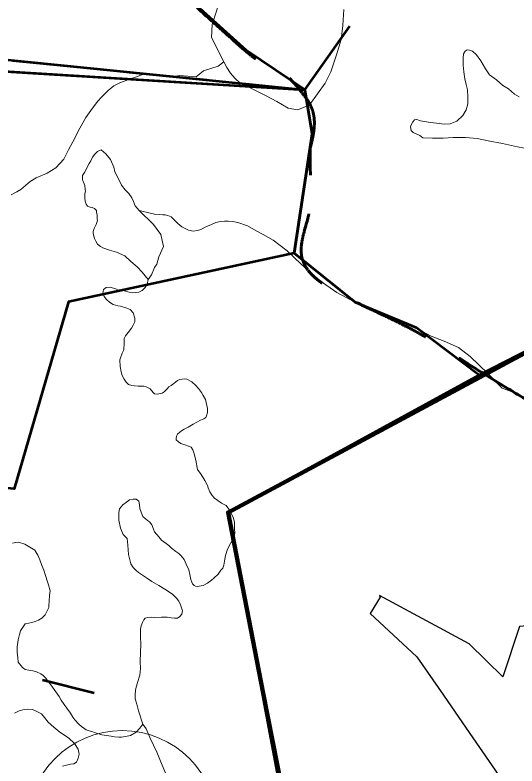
# Model space of a CAD drawing. Extents: x -1643653 to 4543381, y 1624270 to 13878484.
# Drawn here: x 751505 to 755364, y 8921510 to 8927283 of the extents above; entities that cross this region are included whole.
import ezdxf

# ---------------------------------------------------------------- set-up
doc = ezdxf.new("R2010")
doc.units = 0
doc.header["$LTSCALE"] = 200
doc.linetypes.add('MEDIUM_DASHED', pattern=[4.5, 3, -1.5])
for name, color, linetype, lineweight in [('1', 7, 'Continuous', 13), ('10', 7, 'MEDIUM_DASHED', 60), ('17', 7, 'Continuous', 53), ('21', 7, 'Continuous', 25), ('26', 7, 'Continuous', 106), ('27', 7, 'Continuous', 53), ('28', 7, 'Continuous', 53), ('29', 7, 'Continuous', 13), ('45', 7, 'Continuous', 13)]:
    doc.layers.add(name, color=color, linetype=linetype, lineweight=lineweight)

msp = doc.modelspace()

# ---------------------------------------------------------------- linework, layer by layer
at = {"layer": '1', "lineweight": 25}
msp.add_spline([(814781, 9009175.5), (814787.2, 9009173.4), (814796.9, 9009173.4), (814799.4, 9009172.4), (814805.1, 9009174.5), (814805.6, 9009176.5), (814811.7, 9009179.5), (814811.7, 9009179.5), (814801.5, 9009181), (814790.7, 9009181.5), (814784.1, 9009183.1), (814777.4, 9009185.1), (814778.4, 9009175.5)], degree=3, dxfattribs=at)
at = {"layer": '10'}
for points in [[(753774.9, 8926261.4), (753812.7, 8926399.9), (753812, 8926558.8), (753709.5, 8926687.3), (753566, 8926867.3), (753376.7, 8926916.9), (753227, 8927050.3), (753014.8, 8927239.4), (752804.9, 8927430.3), (752597.6, 8927630.5), (752376.7, 8927843.7), (752192.2, 8928091.3), (752017.6, 8928334.1), (751956, 8928419.6), (752103.6, 8928574.9), (752029.9, 8928655), (751955.6, 8928735.8), (751801.6, 8928688.1), (751721.4, 8928753.8), (751652.2, 8928810.4), (751601.3, 8928901.2), (751523.9, 8928951.3), (751367.8, 8929052.4), (751185.2, 8929119.1), (751030.2, 8929222.8), (750931.1, 8929289.2), (750854.8, 8929393), (750746.4, 8929445), (750665, 8929484.1), (750582.4, 8929520.3), (750499.6, 8929556.1), (750413.3, 8929593.4), (750326.8, 8929630.1), (750240.4, 8929667.2), (750059.5, 8929745.1), (749875.6, 8929807.6), (749709.7, 8929926.4), (749552.8, 8930038.9), (749714.4, 8930314.8), (749771.5, 8930481.9), (749848.6, 8930707.8), (750077.8, 8930926.7), (750119.5, 8931152.3), (750152, 8931328.4), (750058.1, 8931532.9), (749922, 8931707.8), (749753.2, 8931924.7), (749391.3, 8931773.6), (749243.2, 8931979.4), (749032.7, 8932271.9), (748906.3, 8932592.6), (748823.6, 8932929.9), (748786.3, 8933082.2), (748758.3, 8933247.9), (748811.3, 8933399), (748934, 8933748.4), (749210.7, 8934002.5), (749514.7, 8934226), (749629.1, 8934310.1), (749795.5, 8934228.1), (749909.7, 8934329.8), (749982.5, 8934394.6), (750061.5, 8934468.6), (750045.4, 8934552), (750025.6, 8934654.5), (749991.4, 8934758.2), (749959, 8934860.6), (749901, 8935043.9), (749870.4, 8935232.4), (749773.9, 8935403.7), (749725.3, 8935490), (749619.5, 8935521), (749551.8, 8935588.9), (749459.7, 8935681.1), (749373.5, 8935781.5), (749280.2, 8935872.8), (749090.8, 8936058.2), (748862, 8936191), (748663.2, 8936378.9), (748545.5, 8936490.1), (748390.4, 8936617), (748404, 8936773.9), (748412.2, 8936868.5), (748420.5, 8936963.2), (748428.7, 8937057.8)], [(763310.7, 8918831.3), (762992, 8918914.5), (762870.3, 8919444.4), (762584.8, 8919651.9), (762191.5, 8919937.8), (761668.8, 8920107.2), (761308, 8920456.3), (760944, 8920808.5), (760623.9, 8921203.8), (760267.7, 8921568.1), (760048.5, 8921792.4), (759828.5, 8922011), (759582.1, 8922206.9), (759394.6, 8922355.9), (759076, 8922159.4), (758872.8, 8922277.8), (758415.9, 8922544.2), (758026, 8922940), (757556.7, 8923192.8), (757095.4, 8923441.4), (756624.1, 8923675.7), (756161.8, 8923926.2), (755720.4, 8924165.3), (755288, 8924409.6), (754861.4, 8924683.2), (754519.5, 8924902.5), (753816.9, 8925203.6), (753646.8, 8925455.3), (753824.3, 8925847.6), (753765.1, 8926054.9), (753774.9, 8926261.4)]]:
    msp.add_open_spline(points, degree=3, dxfattribs=at)
at = {"layer": '17'}
msp.add_lwpolyline([(758907.1, 8924269.2), (755867.3, 8924920.9), (753143.4, 8923459.5), (754110.6, 8918324.8), (756183.2, 8917732.4), (761808.7, 8919608.5)], close=True, dxfattribs=at)
at = {"layer": '21'}
for points in [[(759027.5, 8922061.7), (758394.2, 8922617.6), (757817.2, 8922026.5), (757648.3, 8922202.4), (757908.7, 8922420.6), (757739.8, 8922596.5), (757303.5, 8922835.7), (757240.2, 8922659.8), (756993.9, 8922666.8), (756297.3, 8923067.9), (756121.3, 8922899), (756881.3, 8922469.8), (756832.1, 8922103.9), (756691.3, 8922012.4), (756494.3, 8922378.3), (756374.7, 8922596.5), (756198.8, 8922568.3), (756058, 8922265.7), (755706.2, 8922610.5), (755382.5, 8922582.4), (755255.8, 8922195.4), (754995.5, 8922448.7), (754305.9, 8922821.6), (754312.9, 8922807.6)], [(754312.9, 8922807.6), (754235.5, 8922680.9), (754594.4, 8922350.2), (754798.5, 8922054.6), (755002.5, 8921759.1), (755248.3, 8921403.2), (755347.2, 8921259.9), (755396.6, 8920288.4), (755136.2, 8920147.7), (755210.1, 8920011.1), (755517.1, 8920177.1)]]:
    msp.add_lwpolyline(points, dxfattribs=at)
at = {"layer": '26'}
msp.add_lwpolyline([(737960, 8917973), (739975.5, 8917894.7), (739953, 8915879.4), (741408.6, 8915888.8), (742767, 8917599.4), (743904, 8918079), (745599.5, 8914059.4), (748801.1, 8916562.5), (751127.3, 8914995.6), (752186.7, 8916608.6), (754052.2, 8916585.5), (754121.3, 8918405.9), (753143.4, 8923459.5), (755867.3, 8924920.9), (758907.1, 8924269.2), (760265.4, 8922087.4), (760681.5, 8922550.2), (761633.6, 8923791.4), (762304.8, 8924164.6), (762860.2, 8924869.1), (763095.4, 8925103), (764213.5, 8925763.2), (764241.6, 8925793.7)], dxfattribs=at)
at = {"layer": '27'}
msp.add_line((746115.6, 8927478.8), (753732.9, 8926707.6), dxfattribs=at)
msp.add_line((746115.6, 8927478.8), (753732.9, 8926707.6), dxfattribs=at)
at = {"layer": '27', "linetype": 'MEDIUM_DASHED'}
msp.add_line((745607, 8923717), (752112.3, 8922072.8), dxfattribs=at)
at = {"layer": '27'}
for points in [[(753732.9, 8926707.6), (753283.8, 8927010.9), (752461.8, 8927754.4), (752534.6, 8930524.7), (753694.7, 8931393.3), (753677.9, 8931502.8)], [(753649.8, 8925453.6), (753789, 8926370.6), (753732.9, 8926707.6), (753283.8, 8927010.9), (752461.8, 8927754.4)], [(753732.9, 8926707.6), (753789, 8926370.6), (753649.8, 8925453.6), (751915.3, 8925077.7), (751498.6, 8923641), (749367.7, 8923836.4)], [(753649.8, 8925453.6), (751915.3, 8925077.7), (751498.6, 8923641), (749367.7, 8923836.4), (747915.5, 8923164.1)], [(755072.3, 8924514.9), (754591, 8924878.9), (754122.2, 8925073.6), (753649.8, 8925453.6)], [(755072.3, 8924514.9), (754591, 8924878.9), (754122.2, 8925073.6), (753649.8, 8925453.6)], [(755867.3, 8924920.9), (755072.3, 8924514.9)], [(754144.3, 8918382.9), (753143.4, 8923459.5), (755072.3, 8924514.9)]]:
    msp.add_lwpolyline(points, dxfattribs=at)
at = {"layer": '27', "linetype": 'MEDIUM_DASHED'}
msp.add_lwpolyline([(746115.6, 8927478.8), (753732.9, 8926707.6), (754988.2, 8928483.2)], dxfattribs=at)
at = {"layer": '28'}
for points in [[(753732.9, 8926707.6), (753283.8, 8927010.9), (752461.8, 8927754.4), (752534.6, 8930524.7), (753694.7, 8931393.3)], [(753732.9, 8926707.6), (753283.8, 8927010.9), (752461.8, 8927754.4), (752534.6, 8930524.7), (753694.7, 8931393.3)], [(738068.6, 8925272.7), (738224.4, 8926341.3), (740888.2, 8928147.7), (742708.4, 8928266.2), (743729.5, 8927170.5), (746115.6, 8927478.8), (753732.9, 8926707.6)], [(739385.9, 8927129), (740888.2, 8928147.7), (742708.4, 8928266.2), (743729.5, 8927170.5), (745752.4, 8927202.3), (753732.9, 8926707.6)], [(757199.3, 8924619.3), (755867.3, 8924920.9), (755072.3, 8924514.9)], [(755072.3, 8924514.9), (753143.4, 8923459.5), (754144.3, 8918382.9), (754121.3, 8918405.9)]]:
    msp.add_lwpolyline(points, dxfattribs=at)
at = {"layer": '29', "lineweight": 53}
msp.add_line((745752.4, 8927202.3), (753732.9, 8926707.6), dxfattribs=at)
at = {"layer": '29'}
for points in [[(753175.7, 8928275.9), (753182.7, 8928229.5), (753200.7, 8928131), (753200.7, 8928109), (753202.8, 8928078.3), (753196.8, 8927996.4), (753186.8, 8927928.4), (753174.8, 8927814.5), (753156.8, 8927730.6), (753140.6, 8927663.4), (753116.6, 8927549.5), (753106.6, 8927477.5), (753080.6, 8927397.6), (753050.6, 8927305.7), (753020.6, 8927211.7), (753014.6, 8927109.8), (753110, 8926922.2)], [(754032.1, 8927326.1), (754024.1, 8927203.2), (754011.7, 8927094.3), (753976.8, 8926976.3), (753932.5, 8926847.4), (753889.4, 8926759.7), (753771.8, 8926594.2), (753734.5, 8926578.5), (753677.3, 8926554.4)], [(753734.5, 8926578.5), (753771.8, 8926594.2), (753889.4, 8926759.7), (753932.5, 8926847.4), (753976.8, 8926976.3), (754011.7, 8927094.3), (754024.1, 8927203.2), (754032.1, 8927326.1)], [(754640.7, 8926339.4), (754616.1, 8926356), (754564.7, 8926381.3), (754549.2, 8926396.7), (754545.3, 8926423.4), (754549.2, 8926440), (754563.2, 8926462.9), (754576, 8926478.2), (754593.2, 8926479.2), (754621.5, 8926469.4), (754668.3, 8926461.1), (754700.1, 8926458), (754746.3, 8926450.9), (754804.9, 8926444.6), (754849.9, 8926447.7), (754901.1, 8926468.2), (754947.1, 8926511.4), (754973.4, 8926554.2), (754984.9, 8926600.7), (754985.7, 8926650.7), (754983.2, 8926707.1), (754973.1, 8926749.9), (754964, 8926791.6), (754956.2, 8926845.8), (754950.8, 8926898.4), (754950.4, 8926951), (754953.5, 8926985.6), (754965.3, 8927005.8), (754982, 8927016.1), (754999.5, 8927013.1), (755022.3, 8927006), (755052.8, 8926977.1), (755085.4, 8926931.9), (755121.4, 8926868.7), (755153.1, 8926824.5), (755206.2, 8926783.8), (755254.9, 8926742.1), (755299.8, 8926715.3), (755344.3, 8926675.7), (755381.4, 8926654.9)], [(753110, 8926922.2), (753066.7, 8926890.5), (752954, 8926853), (752896.3, 8926806.9), (752769.1, 8926818.4), (752708.5, 8926806.9), (752650.7, 8926821.3), (752575.6, 8926827.1), (752506.2, 8926832.8), (752438, 8926808.6)], [(753677.3, 8926554.4), (753604.4, 8926566), (753516.6, 8926617.3), (753430.7, 8926665.5), (753384.5, 8926688.6), (753318, 8926720.3), (753237.2, 8926757.8), (753193.8, 8926798.2), (753162, 8926835.7), (753133.2, 8926879), (753133.2, 8926879), (753133.2, 8926879), (753110, 8926922.2)], [(753110, 8926922.2), (753133.2, 8926879), (753133.2, 8926879), (753133.2, 8926879), (753162, 8926835.7), (753193.8, 8926798.2), (753237.2, 8926757.8), (753318, 8926720.3), (753384.5, 8926688.6), (753430.7, 8926665.5), (753516.6, 8926617.3), (753604.4, 8926566), (753677.3, 8926554.4), (753734.5, 8926578.5)], [(752438, 8926808.6), (752371.5, 8926785.5), (752310.6, 8926762.3), (752264.3, 8926739.3), (752221, 8926701.8), (752169.1, 8926652.7), (752141, 8926622.1), (752100.6, 8926568.2), (752049.6, 8926496.7), (751990.7, 8926390.7), (751967, 8926342.7), (751916.8, 8926247.2), (751880.7, 8926175), (751819.5, 8926108.4), (751752.8, 8926066.7), (751668, 8926032), (751621.8, 8926004.4), (751584.7, 8925973.4)], [(755959.8, 8925951.6), (755944.3, 8925968.7), (755886, 8926013.8), (755812, 8926077.6), (755689.6, 8926171.9), (755611.5, 8926206.3), (755539.3, 8926232.8), (755475.2, 8926248.6), (755368.1, 8926269.6), (755252.5, 8926295.9), (755142.4, 8926317.3), (755058.7, 8926333.9), (754969.2, 8926340.8), (754873.2, 8926341.6), (754795.3, 8926335.5), (754715, 8926336.8), (754640.7, 8926339.4), (754640.7, 8926339.4)], [(752036.7, 8925985.3), (752023.4, 8926015.3), (752024.2, 8926049.9), (752039.5, 8926072.2), (752052, 8926095.8), (752052, 8926095.8), (752061.7, 8926119.4), (752075.6, 8926143), (752088.1, 8926162.4), (752100.6, 8926191.6), (752117.3, 8926212.4), (752138.2, 8926233.2), (752167.7, 8926245.9)], [(752167.7, 8926245.9), (752202.5, 8926215.3), (752240, 8926173.7), (752263.6, 8926114), (752273.4, 8926076.5), (752290.1, 8926044.6), (752322.8, 8925976.4)], [(751584.7, 8925973.4), (751549, 8925941), (751518.2, 8925924.8), (751476.1, 8925900.6)], [(752442.7, 8925346.9), (752396.5, 8925388), (752349, 8925431.7), (752284.1, 8925460.3), (752231.7, 8925475.3), (752180.7, 8925493.7), (752161.9, 8925504.7), (752139, 8925522.1), (752126.5, 8925544.6), (752116.5, 8925565.8), (752106.5, 8925603.2), (752105.2, 8925619.4), (752112.7, 8925643.1), (752129, 8925673), (752137.7, 8925702.9), (752136.5, 8925716.6), (752135.2, 8925731.6), (752135.2, 8925746.6), (752131.5, 8925765.3), (752130.1, 8925779.8), (752115.1, 8925794.7), (752099, 8925802.7), (752081.5, 8925806.4), (752063, 8925814.9), (752052.7, 8925830.1), (752045.2, 8925852.1), (752041.4, 8925875.8), (752042.7, 8925895.8), (752041.4, 8925910.7), (752046.4, 8925929.4), (752045.1, 8925942.1), (752042.7, 8925972.1), (752036.7, 8925985.3)], [(752322.8, 8925976.4), (752351.6, 8925938.9), (752380.3, 8925910.3), (752402.8, 8925877.8), (752415.3, 8925850.4), (752427.8, 8925816.7), (752427.8, 8925816.7), (752459, 8925780.6), (752459, 8925780.6), (752459, 8925780.6), (752459, 8925780.6), (752459, 8925780.6)], [(752459, 8925780.6), (752570, 8925671.6), (752626.2, 8925595.5), (752646.2, 8925503.2), (752610, 8925424.2), (752595, 8925368.1), (752576.9, 8925341.4), (752555.2, 8925285.6), (752529.6, 8925249.1), (752529.6, 8925249.1), (752529.6, 8925249.1)], [(752459, 8925780.6), (752543.9, 8925759.4), (752576.3, 8925751.9), (752616.3, 8925749.4), (752640, 8925746.9), (752658.7, 8925746.9), (752678.7, 8925743.2), (752704.9, 8925730.7), (752732.4, 8925704.5), (752757.4, 8925680.8), (752786.1, 8925654.6), (752813.5, 8925642.2), (752839, 8925629.4), (752874.7, 8925622.2), (752908.4, 8925627.2), (752933.5, 8925633.8), (752976.6, 8925656.8), (753009.4, 8925671.5), (753047.9, 8925687.6), (753084.4, 8925695.7), (753115.2, 8925698.6), (753143, 8925697.4), (753178.2, 8925695.4), (753218.8, 8925687.4), (753292.9, 8925662.8), (753358.8, 8925625.2), (753412.1, 8925597), (753490.5, 8925553.1), (753595.9, 8925470.3), (753701.6, 8925369.3), (753844.1, 8925245.3), (753979.4, 8925151.3), (754122.2, 8925073.6), (754231.9, 8925013.8), (754338.1, 8924973.7), (754433.8, 8924941.9), (754558.9, 8924893.2), (754637.9, 8924849.4), (754705.2, 8924814.3), (754803, 8924777.1), (754915.2, 8924727.4), (755003.2, 8924658.6), (755140.1, 8924527.9), (755249.8, 8924413.3), (755382.9, 8924364.6)], [(752529.6, 8925249.1), (752481.4, 8925305.7), (752442.7, 8925346.9)], [(752864.3, 8924462.1), (752826.2, 8924482.7), (752807.2, 8924486.7), (752790.2, 8924484.7), (752771.3, 8924480.7), (752753.3, 8924473.7), (752739.4, 8924461.8), (752725.4, 8924450.8), (752706.5, 8924435.8), (752688.5, 8924423.9), (752675.5, 8924409.9), (752664.6, 8924399), (752651.4, 8924387.2), (752636.4, 8924376.7), (752598.5, 8924369.1), (752576.9, 8924370.5), (752568.8, 8924377.5), (752554.3, 8924395.3), (752544.4, 8924408.3), (752513.8, 8924424.8), (752495.7, 8924429.4), (752468.1, 8924429.9), (752451.7, 8924429.6), (752423.1, 8924431.6), (752402.5, 8924436), (752377.4, 8924443.9), (752360.4, 8924461.9), (752344.5, 8924483), (752329.8, 8924511.9), (752321.6, 8924539.6), (752313.8, 8924581.7), (752310.7, 8924631.2), (752327.6, 8924684.5), (752341, 8924709), (752343.2, 8924760.2), (752343.1, 8924797), (752353.4, 8924818.1), (752375.5, 8924843.5), (752401.2, 8924876.3), (752412.6, 8924898.8), (752425.5, 8924925.6), (752425.8, 8924953.4), (752413.4, 8924993.1), (752389.5, 8925018.4), (752363.3, 8925029.1), (752316.7, 8925044.6), (752294.6, 8925048.1), (752258.9, 8925057.3), (752230.7, 8925075.5), (752207.2, 8925095.1), (752189.6, 8925120.1), (752180.1, 8925143.6), (752186, 8925172.4), (752204.8, 8925188.1), (752235.5, 8925192.3), (752276.1, 8925179), (752305.3, 8925168.6), (752344.8, 8925162), (752382.5, 8925152), (752411.6, 8925146.7), (752456.9, 8925151.5), (752481.1, 8925165.2), (752505.2, 8925188.6), (752520.1, 8925214.6), (752529.6, 8925249.1), (752529.6, 8925249.1)], [(752956.4, 8924178.2), (752972.3, 8924189.8), (752972.3, 8924189.8), (752977.6, 8924202.8), (752983.8, 8924226.8), (752984.3, 8924257.4), (752968.1, 8924327.4), (752950.4, 8924357.9), (752938.7, 8924380.1), (752916.1, 8924411.7), (752892, 8924437.7), (752864.3, 8924462.1)], [(752983.8, 8923666.7), (752982.1, 8923672.4), (752965, 8923704.8), (752948, 8923729.1), (752932.1, 8923758.7), (752919.4, 8923771.4), (752907.8, 8923788.3), (752896.1, 8923861.3), (752881.3, 8923910), (752872.8, 8923940.6), (752857.9, 8923960.4), (752838.8, 8923968.5), (752810.3, 8923977.7), (752780.8, 8923989.9), (752761.8, 8924002), (752744.8, 8924017.6), (752743.9, 8924028), (752747.3, 8924045.4), (752755.1, 8924060.5), (752772.4, 8924076.3), (752785.2, 8924085.3), (752806.4, 8924098.6), (752836.7, 8924114.7), (752875.7, 8924136.8), (752903.2, 8924153.7), (752931, 8924168.6), (752956.4, 8924178.2)], [(752456.2, 8923545.3), (752461.4, 8923517.9), (752465.7, 8923490.4), (752474.2, 8923460.7), (752487.9, 8923426.9), (752522.9, 8923397.3), (752537.7, 8923386.7), (752556.7, 8923363.4), (752568.4, 8923329.6), (752577.9, 8923309.5), (752610, 8923270.7), (752632.2, 8923246.4), (752666.1, 8923221), (752687.1, 8923206.1), (752707.3, 8923185.3), (752741.3, 8923159.3), (752765.3, 8923143.7), (752783.3, 8923124.4), (752804.7, 8923097.1), (752821.3, 8923061.9), (752841, 8923017.7), (752849.1, 8922981.1), (752855.3, 8922944.5), (752863.3, 8922922.8), (752870.4, 8922909.8), (752881.2, 8922897.5), (752893.6, 8922891.4), (752904.8, 8922889.4), (752919.7, 8922891.7), (752951.6, 8922896.6), (752984.8, 8922914.2), (753016.1, 8922939.3), (753034.4, 8922953.3), (753066, 8922983.6), (753085.9, 8923014.3), (753101.5, 8923031.8), (753110.1, 8923054.6), (753117, 8923099.5), (753124.2, 8923128.6), (753139.1, 8923176.2), (753162.1, 8923219.5), (753170.9, 8923238.5), (753187.1, 8923264.8), (753195.4, 8923301.2), (753193.4, 8923330.3), (753193.1, 8923382.3), (753184.2, 8923414.7), (753166.4, 8923453.2), (753149, 8923484.4), (753126.9, 8923511.7), (753092.3, 8923531.4), (753065.3, 8923549.8), (753038.4, 8923569.7), (753021.4, 8923589), (753003.8, 8923617.7), (752989.4, 8923648.7), (752983.8, 8923666.7)], [(752486.8, 8921830.9), (752454.4, 8921934.2), (752440.7, 8921985), (752429.6, 8922025.1), (752427.6, 8922052.8), (752432.2, 8922095.2), (752447.6, 8922152.5), (752463.8, 8922207.8), (752468.5, 8922260.5), (752468.2, 8922311.2), (752470.4, 8922386), (752471.6, 8922443.2), (752469.5, 8922506.4), (752469.5, 8922560.8), (752474.4, 8922588.1), (752484.1, 8922612.7), (752494.5, 8922633.7), (752506.5, 8922646), (752524, 8922650.6), (752550.3, 8922653.3), (752575.9, 8922651.9), (752632.1, 8922654.1), (752674.7, 8922653), (752706.4, 8922648.5), (752731.5, 8922645.8), (752754.4, 8922646.8), (752771.4, 8922658.1), (752786.2, 8922676.8), (752791.7, 8922703.4), (752785.7, 8922725.8), (752778, 8922749.8), (752763, 8922776), (752745.3, 8922800.5), (752716, 8922829.9), (752656.9, 8922868.7), (752609.7, 8922897.5), (752557.5, 8922927.8), (752516.5, 8922956), (752486.1, 8922977.4), (752454.5, 8922996.6), (752435.4, 8923011.7), (752414, 8923035), (752396.4, 8923063.5), (752387, 8923095.9), (752377.6, 8923136.7), (752373, 8923206.7), (752367.3, 8923259.2), (752335.4, 8923290.5), (752332.3, 8923303.2), (752316.4, 8923339.1), (752303.7, 8923399.4), (752302.6, 8923457.6), (752307.9, 8923487.2), (752334.4, 8923517.9), (752363, 8923539), (752384.1, 8923557), (752412.7, 8923562.3), (752436, 8923561.2), (752456.2, 8923545.3)], [(751485.6, 8923223), (751512, 8923228.7), (751532.2, 8923229.8), (751580.5, 8923214.9), (751657.7, 8923169)], [(751657.7, 8923169), (751680.7, 8923129.5), (751696.5, 8923094.1), (751711.1, 8923052.4), (751726.1, 8923014.7), (751738.2, 8922974.6), (751754.7, 8922926.7), (751762.4, 8922903.5), (751774, 8922855.4), (751771.2, 8922821.6), (751768.3, 8922780.6), (751766, 8922739.6), (751765.6, 8922728.9), (751736, 8922673), (751711.7, 8922645.6), (751686.6, 8922629.7), (751659.2, 8922620), (751635.3, 8922612.3), (751610.1, 8922608.3), (751582.7, 8922603.5), (751562.1, 8922570.7), (751545.9, 8922548.4), (751539, 8922521.9), (751528.9, 8922479.2), (751520.5, 8922425.6), (751522.6, 8922381.8), (751526.2, 8922345), (751530.1, 8922307.6), (751562.1, 8922266.3), (751583.1, 8922252.5), (751610.6, 8922245.5), (751642.4, 8922241.2), (751670.4, 8922232.8), (751703.8, 8922218.6), (751722.4, 8922204.2), (751740.8, 8922185.2), (751751.9, 8922170.6), (751773.3, 8922143.3), (751792.9, 8922115.1), (751843.5, 8922044), (751859.4, 8922016.3), (751883, 8921983.5), (751902.1, 8921955.5), (751931.6, 8921915.2), (751948.8, 8921885.7), (751964.7, 8921863.9), (751995.8, 8921832.1), (752016, 8921813.2), (752050.8, 8921788.3), (752074.4, 8921779.9), (752094.7, 8921773.7), (752124.5, 8921764.3), (752172.5, 8921748.9), (752243.6, 8921739.8), (752269.9, 8921732.9), (752303.5, 8921731.6), (752324.7, 8921731.6), (752355.4, 8921735.9), (752393.5, 8921744.3), (752435.9, 8921769.7), (752464.5, 8921800.4), (752486.8, 8921830.9)], [(751870.1, 8921507.9), (751900.3, 8921515.8), (751932.4, 8921524), (751956.3, 8921526.5), (751978.5, 8921538.5), (751990.5, 8921569.2), (751998, 8921601.5), (751989.4, 8921640.1), (751961.9, 8921683.3), (751916.1, 8921725), (751850.6, 8921768.9), (751802.2, 8921807.8), (751760.5, 8921847.8), (751730.3, 8921883.6), (751707.4, 8921909.6), (751678, 8921927.3), (751640.5, 8921943.1), (751604.5, 8921945.9), (751576.2, 8921944.9), (751537.5, 8921934.5), (751501.1, 8921915.7)], [(752708.2, 8921363.3), (752685, 8921400.4), (752635.3, 8921515.4), (752594.7, 8921616.8), (752542.7, 8921722.6), (752512.2, 8921794.9), (752486.8, 8921830.9)]]:
    msp.add_lwpolyline(points, dxfattribs=at)
at = {"layer": '29', "lineweight": 53}
for points in [[(753649.8, 8925453.6), (753789, 8926370.6), (753732.9, 8926707.6), (753283.8, 8927010.9), (752461.8, 8927754.4)], [(753732.9, 8926707.6), (753789, 8926370.6), (753649.8, 8925453.6), (751915.3, 8925077.7), (751498.6, 8923641), (749367.7, 8923836.4)], [(753649.8, 8925453.6), (751915.3, 8925077.7), (751498.6, 8923641), (749367.7, 8923836.4)], [(755072.3, 8924514.9), (754591, 8924878.9), (754122.2, 8925073.6), (753649.8, 8925453.6)], [(755072.3, 8924514.9), (754591, 8924878.9), (754122.2, 8925073.6), (753649.8, 8925453.6)], [(755867.3, 8924920.9), (755072.3, 8924514.9)], [(754144.3, 8918382.9), (753143.4, 8923459.5), (755072.3, 8924514.9)]]:
    msp.add_lwpolyline(points, dxfattribs=at)
at = {"layer": '45'}
msp.add_circle((752329.1, 8921051.4), 730.2, dxfattribs=at)

doc.saveas('drawing.dxf')
